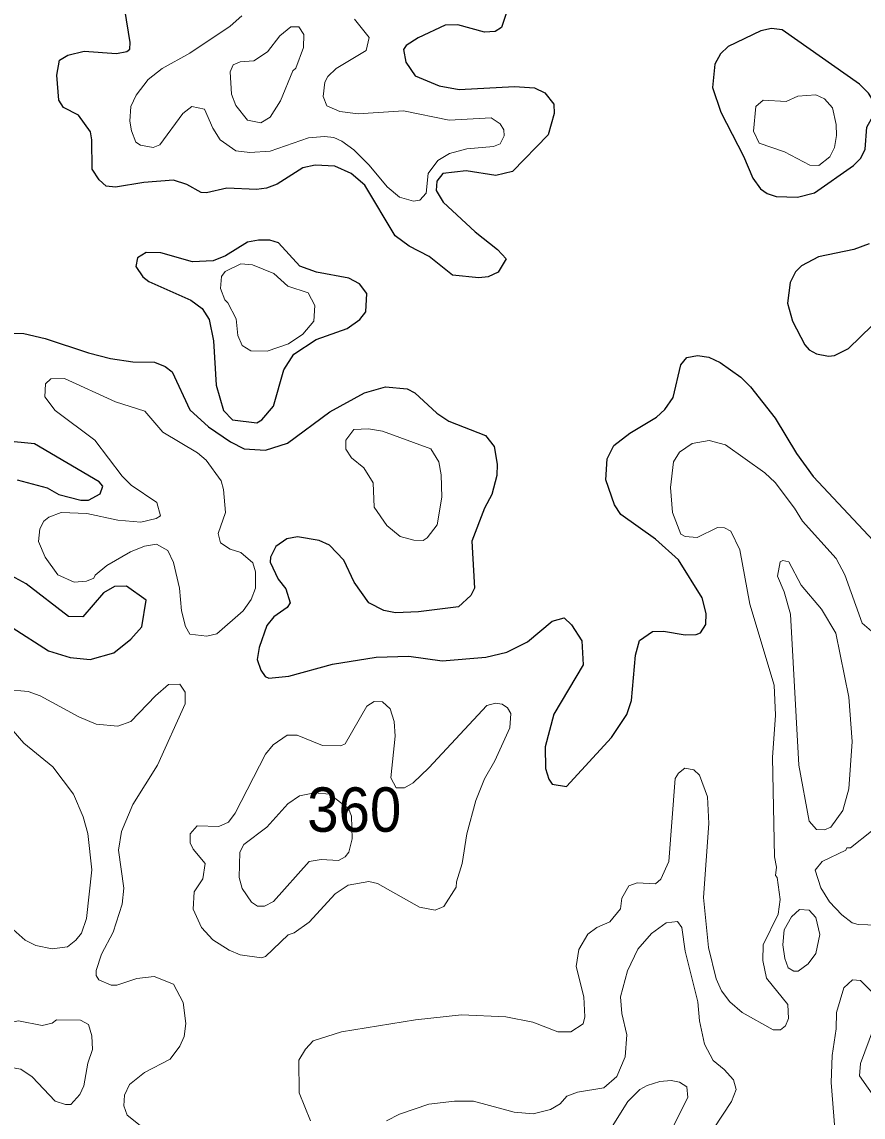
# Model space of a CAD drawing. Extents: x 763.2 to 816.8, y 7896.5 to 7952.7.
# Drawn here: x 808.025 to 811.057, y 7934.499 to 7938.448 of the extents above; entities that cross this region are included whole.
import ezdxf

# ---------------------------------------------------------------- set-up
doc = ezdxf.new("R2010")
doc.units = 0
doc.header["$LTSCALE"] = 0.064
doc.layers.add('1', color=7, linetype='Continuous', lineweight=25)
doc.layers.add('2', color=7, linetype='Continuous', lineweight=13)
doc.layers.add('21', color=7, linetype='Continuous')

msp = doc.modelspace()

# ---------------------------------------------------------------- linework, layer by layer
at = {"layer": '1'}
for points in [[(809.7699, 7938.4783), (809.7531, 7938.4278), (809.7308, 7938.4132), (809.6926, 7938.4112), (809.5966, 7938.4371), (809.5507, 7938.4357), (809.4532, 7938.3899), (809.4098, 7938.3626), (809.4004, 7938.3482), (809.409, 7938.3021), (809.4428, 7938.2532), (809.5289, 7938.2168), (809.6012, 7938.2037), (809.8002, 7938.2153), (809.8725, 7938.2103), (809.9093, 7938.1922), (809.942, 7938.1511), (809.9437, 7938.1176), (809.9222, 7938.0411), (809.7926, 7937.9081), (809.7335, 7937.8934), (809.6267, 7937.9111), (809.5419, 7937.9012), (809.5202, 7937.8731), (809.5184, 7937.8398), (809.543, 7937.7981), (809.6581, 7937.6911), (809.7395, 7937.6274), (809.7699, 7937.5938), (809.7416, 7937.545), (809.7056, 7937.5285), (809.6712, 7937.5252), (809.5771, 7937.5345), (809.4926, 7937.6017), (809.4211, 7937.6393), (809.3706, 7937.6767), (809.2607, 7937.8594), (809.212, 7937.9017), (809.1534, 7937.9275), (809.0819, 7937.9309), (809.0378, 7937.9213), (808.9446, 7937.8628), (808.9062, 7937.8487), (808.8702, 7937.844), (808.764, 7937.8488), (808.6901, 7937.8309), (808.6705, 7937.8327), (808.62, 7937.8615), (808.5709, 7937.8766), (808.464, 7937.8685), (808.3629, 7937.8522), (808.3286, 7937.8557), (808.3039, 7937.8785), (808.2777, 7937.9171), (808.2775, 7938.0221), (808.2722, 7938.0508), (808.2285, 7938.1112), (808.1754, 7938.139), (808.1579, 7938.1654), (808.151, 7938.2557), (808.1608, 7938.3098), (808.1902, 7938.3275), (808.2495, 7938.3417), (808.3662, 7938.3338), (808.4034, 7938.341), (808.4137, 7938.3493), (808.4154, 7938.3732), (808.3959, 7938.493)], [(811.0785, 7937.6473), (811.0237, 7937.6271), (810.8963, 7937.6008), (810.8348, 7937.5677), (810.8131, 7937.547), (810.7943, 7937.5086), (810.784, 7937.434), (810.8019, 7937.369), (810.8462, 7937.2837), (810.8622, 7937.266), (810.8891, 7937.2508), (810.9324, 7937.2426), (810.954, 7937.2447), (811.0038, 7937.2705), (811.1743, 7937.4358)], [(807.9512, 7937.3261), (808.0325, 7937.3239), (808.109, 7937.3062), (808.2653, 7937.2541), (808.3442, 7937.2343), (808.4245, 7937.2226), (808.5026, 7937.2208), (808.5414, 7937.2048), (808.5669, 7937.1859), (808.6306, 7937.0489), (808.6981, 7936.9882), (808.7764, 7936.9339), (808.8255, 7936.9087), (808.9029, 7936.9039), (808.9825, 7936.9286), (809.1344, 7937.0422), (809.2596, 7937.1105), (809.335, 7937.1322), (809.4129, 7937.1254), (809.4408, 7937.1107), (809.5201, 7937.0366), (809.5637, 7937.0078), (809.6956, 7936.9562), (809.7274, 7936.9171), (809.7383, 7936.8537), (809.7366, 7936.8127), (809.7182, 7936.744), (809.6921, 7936.6944)], [(809.4546, 7936.3208), (809.3712, 7936.3172), (809.3293, 7936.326), (809.2748, 7936.3539), (809.2229, 7936.4283), (809.185, 7936.5071), (809.1334, 7936.5609), (809.0968, 7936.5786), (809.0187, 7936.5915), (808.98, 7936.5835), (808.94, 7936.5569), (808.9205, 7936.5183), (808.9201, 7936.4994), (808.9482, 7936.4388), (808.9761, 7936.4034), (808.9917, 7936.3531), (808.9813, 7936.336), (808.9328, 7936.3033), (808.9076, 7936.2717), (808.88, 7936.1923), (808.8728, 7936.1488), (808.8856, 7936.1109), (808.9021, 7936.0873), (808.9152, 7936.0822), (808.9866, 7936.0889), (809.1444, 7936.1316), (809.3013, 7936.1577), (809.419, 7936.161), (809.5398, 7936.1446), (809.6976, 7936.158), (809.7729, 7936.1752), (809.8476, 7936.2125), (809.9358, 7936.2873), (809.9799, 7936.2987), (810.0052, 7936.2738), (810.0424, 7936.2169), (810.0474, 7936.1296), (809.9423, 7935.9523), (809.9112, 7935.8347), (809.9126, 7935.7559), (809.9237, 7935.7173), (809.9366, 7935.6991), (809.9882, 7935.6914), (810.1498, 7935.8675), (810.2052, 7935.9506), (810.2215, 7936.0009), (810.2368, 7936.1644), (810.2504, 7936.2173), (810.2981, 7936.2496), (810.3375, 7936.2512), (810.4156, 7936.2383), (810.4556, 7936.2386), (810.4702, 7936.2455), (810.4893, 7936.2747), (810.4908, 7936.3146), (810.4762, 7936.3713), (810.3913, 7936.5081), (810.3087, 7936.5833), (810.1833, 7936.6713), (810.161, 7936.7069), (810.1295, 7936.7969), (810.1345, 7936.8719), (810.1589, 7936.9207), (810.2158, 7936.965), (810.312, 7937.0222), (810.3427, 7937.0499), (810.3727, 7937.093), (810.3999, 7937.2113), (810.4208, 7937.2383), (810.4601, 7937.2456), (810.501, 7937.239), (810.542, 7937.2201), (810.6158, 7937.1671), (810.6506, 7937.1322), (810.7399, 7937.0187), (810.817, 7936.8917), (810.8769, 7936.8088), (811.1124, 7936.5571)], [(808.0081, 7936.7969), (808.1163, 7936.7678), (808.1583, 7936.7442), (808.2371, 7936.7231), (808.2646, 7936.7237), (808.3075, 7936.746), (808.3164, 7936.774), (808.304, 7936.789), (808.0704, 7936.9267), (807.8625, 7936.9473)], [(809.6921, 7936.6944), (809.6466, 7936.5757), (809.6563, 7936.4064), (809.643, 7936.3797), (809.5987, 7936.3384), (809.4546, 7936.3208)], [(807.8584, 7936.3481), (808.1214, 7936.1808), (808.1995, 7936.1562), (808.2707, 7936.1494), (808.3563, 7936.1735), (808.4172, 7936.2219), (808.4567, 7936.2671), (808.4727, 7936.363), (808.4014, 7936.4135), (808.3588, 7936.4124), (808.3187, 7936.3893), (808.245, 7936.303), (808.1927, 7936.3039), (808.0399, 7936.4218), (807.8812, 7936.5085)]]:
    msp.add_lwpolyline(points, dxfattribs=at)
for points in [[(811.1025, 7938.1486), (811.0761, 7938.1906), (811.0433, 7938.2235), (810.7648, 7938.4191), (810.7271, 7938.4238), (810.6884, 7938.4158), (810.5708, 7938.3586), (810.5428, 7938.3325), (810.5226, 7938.2958), (810.5143, 7938.2112), (810.5438, 7938.1217), (810.6259, 7937.9638), (810.6593, 7937.8844), (810.6865, 7937.8462), (810.7115, 7937.8293), (810.7437, 7937.8179), (810.82, 7937.8156), (810.8809, 7937.8319), (811.0216, 7937.9305), (811.0486, 7937.9564), (811.0643, 7937.9894), (811.0697, 7938.0682), (811.0925, 7938.1086)], [(809.2431, 7937.3744), (809.2651, 7937.4027), (809.268, 7937.4681), (809.2419, 7937.5035), (809.2027, 7937.5233), (809.0862, 7937.5459), (809.0265, 7937.5674), (808.9498, 7937.6509), (808.9184, 7937.6609), (808.8781, 7937.6614), (808.8381, 7937.6532), (808.759, 7937.604), (808.7143, 7937.5868), (808.64, 7937.5828), (808.5263, 7937.6152), (808.4724, 7937.6167), (808.4415, 7937.5973), (808.4358, 7937.5655), (808.4607, 7937.5285), (808.482, 7937.5117), (808.6334, 7937.4447), (808.6749, 7937.4145), (808.7, 7937.3747), (808.7161, 7937.2974), (808.7248, 7937.1381), (808.7515, 7937.0471), (808.7837, 7937.0136), (808.8715, 7937.0026), (808.8893, 7937.0131), (808.9316, 7937.0623), (808.9687, 7937.193), (809.0051, 7937.2501), (809.0861, 7937.3031), (809.1978, 7937.3419)]]:
    msp.add_lwpolyline(points, close=True, dxfattribs=at)
at = {"layer": '2'}
for points in [[(808.48, 7938.2399), (808.5311, 7938.2798), (808.6308, 7938.3353), (808.7759, 7938.4327), (808.8176, 7938.4696)], [(809.2242, 7938.4579), (809.2764, 7938.3915), (809.2652, 7938.3442), (809.1573, 7938.2798), (809.1276, 7938.2503), (809.1173, 7938.2301), (809.1108, 7938.1788), (809.1239, 7938.1452), (809.1706, 7938.1248), (809.237, 7938.1168), (809.4004, 7938.1265), (809.5644, 7938.0937), (809.716, 7938.1019), (809.7481, 7938.0805), (809.7613, 7938.059), (809.7632, 7938.0367), (809.7489, 7938.0077), (809.7246, 7937.9984), (809.6281, 7937.9905), (809.5663, 7937.9732), (809.5239, 7937.9477), (809.4896, 7937.901), (809.482, 7937.8298), (809.4595, 7937.8048), (809.4366, 7937.8012), (809.3853, 7937.8163), (809.342, 7937.8527), (809.2762, 7937.9315), (809.2215, 7937.986), (809.178, 7938.0179), (809.1493, 7938.031), (809.1159, 7938.0344), (809.0575, 7938.0293), (808.9192, 7937.9821), (808.8462, 7937.977), (808.7966, 7937.9832), (808.7401, 7938.0228), (808.7135, 7938.0651), (808.6832, 7938.133), (808.6369, 7938.1423), (808.605, 7938.1171), (808.5217, 7938.0048)], [(808.4141, 7938.0897), (808.4172, 7938.1432), (808.4366, 7938.1835), (808.48, 7938.2399)], [(808.5217, 7938.0048), (808.4983, 7937.995), (808.4528, 7938.0037), (808.4358, 7938.0146), (808.4198, 7938.0549), (808.4141, 7938.0897)], [(811.1374, 7936.2076), (811.053, 7936.2795), (810.9913, 7936.4539), (810.9598, 7936.5137), (810.8387, 7936.6477), (810.81, 7936.6951), (810.7393, 7936.7871), (810.7027, 7936.822), (810.5602, 7936.9233), (810.5017, 7936.9382), (810.4407, 7936.9276), (810.3953, 7936.8966), (810.3731, 7936.8622), (810.3631, 7936.7689), (810.3697, 7936.6786), (810.3992, 7936.6005), (810.4153, 7936.5919), (810.4586, 7936.5886), (810.5322, 7936.6244)], [(810.5322, 7936.6244), (810.5569, 7936.6242), (810.5804, 7936.6118), (810.6128, 7936.5439), (810.6483, 7936.349), (810.7361, 7936.0568)], [(808.4687, 7934.4541), (808.4044, 7934.5063), (808.3926, 7934.5396), (808.3943, 7934.5784), (808.4132, 7934.6164), (808.4666, 7934.6605), (808.5594, 7934.7077), (808.5942, 7934.7553), (808.6097, 7934.7901), (808.6159, 7934.8367), (808.6065, 7934.9122), (808.5719, 7934.9785), (808.5015, 7935.0067), (808.4398, 7934.9992), (808.367, 7934.9746), (808.3467, 7934.9748), (808.3023, 7934.9946), (808.2925, 7935.0095), (808.2923, 7935.028), (808.3119, 7935.0872), (808.3545, 7935.1661), (808.3862, 7935.2667), (808.3925, 7935.3245), (808.3728, 7935.461), (808.3844, 7935.5283), (808.4248, 7935.6257), (808.5133, 7935.7679), (808.6136, 7935.9895), (808.614, 7936.0315), (808.5944, 7936.0604), (808.5536, 7936.0588), (808.506, 7936.018), (808.4177, 7935.9249), (808.3711, 7935.9081), (808.293, 7935.916), (808.2305, 7935.9423), (808.0907, 7936.0176), (808.0472, 7936.0342), (807.969, 7936.0407)], [(810.7361, 7936.0568), (810.7411, 7935.9482), (810.7297, 7935.7952), (810.7378, 7935.4381), (810.744, 7935.4001), (810.7411, 7935.3701), (810.7475, 7935.363), (810.7574, 7935.2843), (810.7503, 7935.2311), (810.6968, 7935.1207), (810.695, 7935.0642), (810.7091, 7935.0004), (810.7851, 7934.9046), (810.7882, 7934.8551), (810.7765, 7934.8278), (810.7593, 7934.8134), (810.7328, 7934.8136), (810.6212, 7934.876), (810.5768, 7934.9151), (810.5468, 7934.9542), (810.5269, 7934.9972), (810.4997, 7935.1102), (810.4815, 7935.291), (810.501, 7935.5578), (810.4959, 7935.6539), (810.4665, 7935.7319), (810.4466, 7935.7517), (810.4138, 7935.7567), (810.3911, 7935.7387), (810.3799, 7935.7195), (810.3564, 7935.421), (810.3271, 7935.3566), (810.308, 7935.3405), (810.2425, 7935.344), (810.2118, 7935.3326), (810.1873, 7935.2882), (810.1824, 7935.25), (810.1441, 7935.2032), (810.0969, 7935.183), (810.0646, 7935.1589), (810.0319, 7935.1033), (810.0229, 7935.0425), (810.0506, 7934.9333), (810.0541, 7934.8613), (810.0477, 7934.8359), (810.0038, 7934.807), (809.956, 7934.8069), (809.8661, 7934.8415), (809.7688, 7934.8608), (809.6096, 7934.8676), (809.4434, 7934.8495), (809.1765, 7934.8067), (809.0742, 7934.7743), (809.0466, 7934.7443), (809.0226, 7934.7047), (809.0246, 7934.5872), (809.0651, 7934.4857)], [(807.9308, 7935.9622), (808.0325, 7935.8471), (808.1364, 7935.7625), (808.2109, 7935.6632), (808.2458, 7935.5823), (808.2626, 7935.5217), (808.2775, 7935.3904), (808.2575, 7935.2154), (808.2404, 7935.1624), (808.2199, 7935.1371), (808.1888, 7935.1132), (808.1346, 7935.106), (808.0754, 7935.1175), (808.037, 7935.1376), (807.9718, 7935.1947)], [(811.1085, 7935.1914), (811.039, 7935.1934), (811.0176, 7935.1993), (810.9804, 7935.2281), (810.9357, 7935.2748), (810.9048, 7935.3258), (810.8843, 7935.39), (810.9088, 7935.421), (810.9939, 7935.4616), (810.9977, 7935.4702), (811.0116, 7935.47), (811.0865, 7935.5305)], [(809.3386, 7934.4857), (809.3863, 7934.5098), (809.492, 7934.5455), (809.584, 7934.557), (809.653, 7934.557), (809.7992, 7934.5173), (809.8674, 7934.5111), (809.9305, 7934.5264), (809.9645, 7934.5467), (809.9884, 7934.5747), (810.0271, 7934.5896), (810.1223, 7934.6053), (810.1689, 7934.6458), (810.1987, 7934.7171), (810.205, 7934.796), (810.1875, 7934.8728), (810.1824, 7934.9333), (810.2075, 7935.0268), (810.2446, 7935.1046), (810.294, 7935.1617), (810.3466, 7935.1998), (810.3872, 7935.2041), (810.4028, 7935.1826), (810.4157, 7935.0978)], [(810.4157, 7935.0978), (810.4614, 7934.9143), (810.4669, 7934.8465), (810.485, 7934.7618), (810.5159, 7934.7034), (810.556, 7934.6712)], [(811.0632, 7933.9524), (811.0236, 7934.111), (811.0041, 7934.157), (810.9659, 7934.3202), (810.9415, 7934.6234), (810.9448, 7934.7212), (810.9594, 7934.8177), (810.9613, 7934.8768), (810.9873, 7934.9655), (811.0186, 7934.9939), (811.0471, 7934.9919), (811.0858, 7934.953)], [(811.0941, 7934.8186), (811.0469, 7934.6929), (811.0437, 7934.6483), (811.1057, 7934.5586)], [(810.556, 7934.6712), (810.5897, 7934.634), (810.5993, 7934.5988), (810.5819, 7934.5558), (810.5179, 7934.4573)], [(810.3664, 7934.4535), (810.4254, 7934.5699), (810.4218, 7934.6078), (810.3951, 7934.6246), (810.3644, 7934.6308), (810.3245, 7934.6276), (810.2787, 7934.6137), (810.2523, 7934.5988), (810.2089, 7934.5558), (810.1165, 7934.4075)]]:
    msp.add_lwpolyline(points, dxfattribs=at)
for points in [[(809.04, 7938.3557), (809.0409, 7938.4019), (809.0233, 7938.4303), (808.9948, 7938.4305), (808.954, 7938.3971), (808.9107, 7938.3393), (808.8609, 7938.3075), (808.8117, 7938.3038), (808.7869, 7938.2935), (808.7755, 7938.268), (808.7806, 7938.1874), (808.7961, 7938.1466), (808.8385, 7938.0931), (808.8858, 7938.0839), (808.9193, 7938.1047), (808.9564, 7938.1634), (809.0019, 7938.2716), (809.0127, 7938.2807)], [(810.7733, 7937.9789), (810.8645, 7937.9316), (810.8973, 7937.9299), (810.9363, 7937.9608), (810.9536, 7937.9944), (810.9611, 7938.038), (810.9595, 7938.0782), (810.9463, 7938.138), (810.9171, 7938.1706), (810.8866, 7938.1842), (810.8209, 7938.1797), (810.7796, 7938.1611), (810.6964, 7938.1655), (810.67, 7938.1432), (810.6621, 7938.0533), (810.6824, 7938.0109)], [(808.9088, 7937.2603), (808.9855, 7937.2868), (809.0374, 7937.3222), (809.0777, 7937.3692), (809.081, 7937.4248), (809.0562, 7937.4706), (808.9832, 7937.4952), (808.9335, 7937.5405), (808.8557, 7937.5723), (808.8137, 7937.5757), (808.757, 7937.5474), (808.7449, 7937.5298), (808.7405, 7937.4863), (808.7558, 7937.4451), (808.7677, 7937.4352), (808.7978, 7937.3771), (808.8033, 7937.317), (808.8184, 7937.2808), (808.8503, 7937.2623)], [(808.7327, 7936.6036), (808.759, 7936.6785), (808.7512, 7936.7616), (808.7426, 7936.7931), (808.6895, 7936.868), (808.6581, 7936.8943), (808.5324, 7936.9687), (808.4681, 7937.0448), (808.3622, 7937.0774), (808.1788, 7937.1617), (808.1294, 7937.1604), (808.1095, 7937.1432), (808.108, 7937.0956), (808.1444, 7937.0469), (808.2879, 7936.9394), (808.3861, 7936.8099), (808.4194, 7936.777), (808.5118, 7936.715), (808.5247, 7936.6665), (808.5095, 7936.6568), (808.4533, 7936.6442), (808.3706, 7936.6512), (808.2594, 7936.6754), (808.166, 7936.6784), (808.1221, 7936.6624), (808.1045, 7936.6481), (808.0902, 7936.6195), (808.0854, 7936.5743), (808.1086, 7936.5178), (808.155, 7936.4546), (808.2135, 7936.4274), (808.2579, 7936.4318), (808.2838, 7936.4426), (808.2887, 7936.453), (808.3306, 7936.4884), (808.4166, 7936.5369), (808.4669, 7936.5581), (808.5097, 7936.5648), (808.5504, 7936.5414), (808.5715, 7936.4988), (808.5928, 7936.4066), (808.6002, 7936.3247), (808.6142, 7936.2685), (808.6306, 7936.2407), (808.691, 7936.2335), (808.7279, 7936.2421), (808.823, 7936.325), (808.8507, 7936.3658), (808.8674, 7936.4066), (808.8674, 7936.465), (808.8573, 7936.4978), (808.8136, 7936.5351), (808.7755, 7936.5473), (808.7406, 7936.5696)], [(809.325, 7936.9726), (809.2744, 7936.9811), (809.2214, 7936.9784), (809.193, 7936.9392), (809.193, 7936.9078), (809.213, 7936.8761), (809.2568, 7936.8397), (809.2914, 7936.7857), (809.295, 7936.6984), (809.3403, 7936.6316), (809.3881, 7936.5919), (809.4378, 7936.5792), (809.4706, 7936.5786), (809.4855, 7936.5871), (809.5212, 7936.6348), (809.5381, 7936.7348), (809.5362, 7936.8148), (809.5281, 7936.862), (809.499, 7936.9081)], [(811.0171, 7935.853), (811.0056, 7936.0132), (810.9581, 7936.2441), (810.907, 7936.3303), (810.8339, 7936.417), (810.7895, 7936.5013), (810.7677, 7936.5057), (810.7576, 7936.5008), (810.7478, 7936.4494), (810.7722, 7936.3927), (810.795, 7936.3129), (810.825, 7935.7675), (810.8628, 7935.5666), (810.8886, 7935.5356), (810.9176, 7935.535), (810.9398, 7935.5449), (810.9841, 7935.6045), (811.0054, 7935.6828)], [(809.5149, 7935.2458), (809.5451, 7935.258), (809.5904, 7935.328), (809.5908, 7935.3474), (809.6119, 7935.4132), (809.6284, 7935.521), (809.6615, 7935.6407), (809.6923, 7935.7183), (809.73, 7935.784), (809.7834, 7935.9022), (809.7876, 7935.9549), (809.7748, 7935.9747), (809.7557, 7935.9884), (809.7313, 7935.9915), (809.7007, 7935.9833), (809.4915, 7935.7579), (809.4349, 7935.7043), (809.4034, 7935.6866), (809.3738, 7935.6865), (809.3542, 7935.7223), (809.3698, 7935.8722), (809.3671, 7935.9253), (809.3526, 7935.9715), (809.3244, 7935.9958), (809.2949, 7935.9981), (809.2677, 7935.9811), (809.1902, 7935.8449), (809.1747, 7935.8374), (809.1081, 7935.8388), (809.0169, 7935.8761), (808.9811, 7935.8763), (808.9311, 7935.8415), (808.9024, 7935.8076), (808.7942, 7935.5954), (808.7701, 7935.5626), (808.7353, 7935.5464), (808.6572, 7935.5494), (808.6314, 7935.5206), (808.6309, 7935.4882), (808.6419, 7935.4653), (808.685, 7935.414), (808.6767, 7935.358), (808.6458, 7935.3113), (808.6425, 7935.249), (808.672, 7935.1832), (808.713, 7935.1389), (808.7722, 7935.101), (808.8116, 7935.0846), (808.8882, 7935.0732), (808.9033, 7935.0786), (808.9844, 7935.1567), (809.0061, 7935.163), (809.0608, 7935.2025), (809.1546, 7935.3047), (809.2009, 7935.3349), (809.275, 7935.349), (809.3062, 7935.3415), (809.4578, 7935.2562)], [(809.2126, 7935.5847), (809.2021, 7935.6124), (809.1336, 7935.6629), (809.0792, 7935.6679), (809.0253, 7935.658), (808.9831, 7935.629), (808.9081, 7935.5442), (808.825, 7935.4824), (808.8101, 7935.454), (808.8083, 7935.3629), (808.8183, 7935.3228), (808.852, 7935.2738), (808.8736, 7935.2602), (808.8997, 7935.26), (808.9316, 7935.277), (809.0604, 7935.4203), (809.1041, 7935.4279), (809.1659, 7935.4249), (809.1906, 7935.4377), (809.2037, 7935.454), (809.2158, 7935.5027)], [(810.7717, 7935.1744), (810.7988, 7935.2209), (810.8276, 7935.2472), (810.8624, 7935.2452), (810.8857, 7935.2186), (810.9002, 7935.1579), (810.8861, 7935.0892), (810.8588, 7935.0513), (810.8229, 7935.0256), (810.8069, 7935.0256), (810.787, 7935.0377), (810.7741, 7935.0708), (810.7674, 7935.1201)], [(808.0624, 7934.6443), (808.0209, 7934.6718), (807.9585, 7934.6832), (807.9149, 7934.7129), (807.9094, 7934.7279), (807.9128, 7934.7631), (807.9289, 7934.8111), (807.9444, 7934.8321), (808.0127, 7934.8463), (808.0983, 7934.8299), (808.1339, 7934.8383), (808.15, 7934.8494), (808.2362, 7934.8493), (808.2654, 7934.8332), (808.2773, 7934.7927), (808.2789, 7934.7429), (808.2628, 7934.6934), (808.2487, 7934.6124), (808.2343, 7934.5811), (808.2014, 7934.545), (808.1824, 7934.5442), (808.1453, 7934.5568)]]:
    msp.add_lwpolyline(points, close=True, dxfattribs=at)

# ---------------------------------------------------------------- texts
at = {"layer": '21', "width": 0.95}
msp.add_text('360', height=0.16, dxfattribs=at).set_placement((809.0532, 7935.528))

doc.saveas('drawing.dxf')
